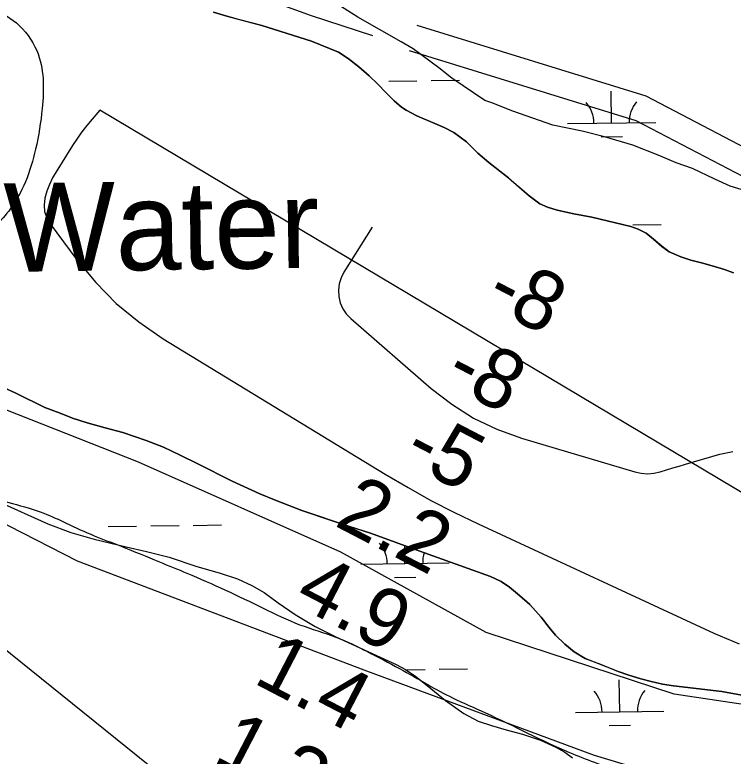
# Model space of a CAD drawing. Extents: x 3767014 to 3805179, y 361544 to 387384.
# Drawn here: x 3788416 to 3789228, y 378195 to 379033 of the extents above; entities that cross this region are included whole.
import ezdxf

# ---------------------------------------------------------------- set-up
doc = ezdxf.new("R2010")
doc.units = 0
for name, color, linetype in [('V-RIVR-EDGE', 7, 'Continuous'), ('V-RIVR-IDEN', 7, 'Continuous'), ('V-RIVR-RANG', 7, 'Continuous'), ('V-ROAD-CNTR', 7, 'Continuous'), ('V-SITE-VEGE', 7, 'Continuous'), ('V-TOPO-DPTH', 7, 'Continuous'), ('V-TOPO-MINR', 7, 'Continuous'), ('V-TOPO-SHOR', 7, 'Continuous'), ('V-TOPO-WATR', 7, 'Continuous'), ('V-WETL-SWMP', 7, 'Continuous')]:
    doc.layers.add(name, color=color, linetype=linetype)

msp = doc.modelspace()

# ---------------------------------------------------------------- linework, layer by layer
at = {"layer": 'V-RIVR-EDGE'}
msp.add_spline([(3788386.899, 379042.41), (3788417.904, 379023.435), (3788440.887, 378992.179), (3788448.043, 378960.51), (3788447.055, 378926.601), (3788439.707, 378880.951), (3788409.24, 378810.941), (3788372.521, 378773.051), (3788350.301, 378746.88), (3788331.714, 378727.484), (3788310.448, 378721.658), (3788272.476, 378725.369), (3788242.231, 378745.339), (3788209.71, 378759.436), (3788168.127, 378765.869), (3788122.896, 378759.651), (3788118.818, 378756.044), (3788116.991, 378748.814), (3788142.224, 378713.031), (3788167.911, 378678.151), (3788193.135, 378639.203), (3788209.812, 378617.91), (3788232.374, 378599.316), (3788284.708, 378552.162), (3788334.36, 378517.675), (3788381.771, 378490.881), (3788413.396, 378480.403), (3788449.09, 378469.463), (3788474.382, 378458.096), (3788505.999, 378444.001), (3788536.264, 378432.17), (3788579.627, 378414.429), (3788610.795, 378401.691), (3788697.059, 378362.14), (3788738.16, 378343.5), (3788779.271, 378329.381), (3788814.951, 378313.015), (3788851.077, 378293.935), (3788883.135, 378275.77), (3788911.132, 378260.779), (3788948.168, 378243.958), (3789043.462, 378198.958), (3789099.476, 378177.116), (3789152.324, 378155.282), (3789195.7, 378142.514), (3789220.104, 378137.48), (3789256.703, 378126.99), (3789292.381, 378109.72), (3789305.019, 378100.645), (3789319.901, 378084.783), (3789319.875, 378074.383), (3789316.665, 378056.305), (3789313.453, 378037.322), (3789312.506, 378020.143), (3789312.015, 378004.318), (3789311.527, 377989.85), (3789315.565, 377977.18), (3789323.24, 377972.187), (3789333.182, 377969.902), (3789357.132, 377964.417), (3789378.809, 377953.511), (3789403.636, 377936.72), (3789414.453, 377922.676), (3789418.024, 377903.677), (3789422.976, 377895.074), (3789436.051, 377879.668), (3789465.842, 377858.795), (3789492.94, 377846.067), (3789521.406, 377838.31), (3789551.227, 377829.646), (3789556.183, 377822.399), (3789554.793, 377808.837), (3789556.572, 377796.625), (3789562.875, 377785.757), (3789574.163, 377779.399), (3789589.52, 377772.579), (3789629.254, 377749.873), (3789659.506, 377732.616), (3789679.346, 377710.411), (3789704.616, 377690.001), (3789743.898, 377667.296), (3789778.225, 377652.29), (3789817.076, 377638.177), (3789856.394, 377630.393), (3789894.372, 377628.943), (3789923.318, 377632.036), (3789940.496, 377630.637), (3789978.452, 377620.144), (3790020.916, 377604.665), (3790063.38, 377588.735), (3790119.844, 377565.987), (3790170.428, 377542.802), (3790207.46, 377524.624), (3790239.091, 377516.407), (3790272.094, 377514.517), (3790305.101, 377514.435), (3790324.545, 377514.839), (3790349.4, 377509.352), (3790365.658, 377501.173), (3790373.774, 377492.11), (3790385.042, 377477.613), (3790401.749, 377468.076), (3790433.359, 377451.72), (3790441.459, 377435.875), (3790452.243, 377408.266), (3790459.895, 377394.23), (3790472.083, 377386.061), (3790487.003, 377385.572), (3790498.311, 377387.353), (3790504.201, 377392.312), (3790520.964, 377405.383), (3790533.189, 377412.135), (3790549.469, 377413), (3790572.974, 377410.228), (3790584.283, 377412.461), (3790599.67, 377417.849), (3790607.809, 377417.829), (3790615.944, 377416.452), (3790628.576, 377404.665), (3790642.983, 377379.761), (3790657.835, 377351.69), (3790662.758, 377331.331), (3790670.426, 377323.625), (3790683.074, 377318.62), (3790699.796, 377315.414), (3790710.185, 377310.866), (3790722.363, 377298.628), (3790739.518, 377287.734), (3790749.912, 377285.447), (3790762.542, 377273.208)], degree=3, dxfattribs=at)
at = {"layer": 'V-ROAD-CNTR'}
for points in [[(3788821.014, 379008.876), (3788751.51, 379031.593), (3788684.951, 379056.063)], [(3789313.213, 378829.644), (3789274.84, 378865.094), (3789130.087, 378940.529), (3788871.216, 379020.613)], [(3789303.453, 378797.819), (3789257.424, 378840.34), (3789118.629, 378912.671), (3788862.35, 378991.953)]]:
    msp.add_lwpolyline(points, dxfattribs=at)
at = {"layer": 'V-SITE-VEGE'}
for p, q in [((3788804.02, 379029.855), (3788781.445, 379044.445)), ((3788853.151, 379002.006), (3788804.02, 379029.855)), ((3788866.43, 378994.05), (3788853.151, 379002.006)), ((3788895.645, 378972.826), (3788866.43, 378994.05)), ((3788910.254, 378960.889), (3788895.645, 378972.826)), ((3788947.435, 378935.688), (3788910.254, 378960.889)), ((3788955.402, 378933.038), (3788947.435, 378935.688)), ((3788979.302, 378923.758), (3788955.402, 378933.038)), ((3789024.444, 378907.854), (3788979.302, 378923.758)), ((3789057.632, 378901.237), (3789024.444, 378907.854)), ((3789082.859, 378894.611), (3789057.632, 378901.237)), ((3789114.722, 378885.338), (3789082.859, 378894.611)), ((3789145.26, 378873.408), (3789114.722, 378885.338)), ((3789163.847, 378865.454), (3789145.26, 378873.408)), ((3789182.437, 378858.827), (3789163.847, 378865.454)), ((3789207.664, 378846.895), (3789182.437, 378858.827)), ((3789224.925, 378838.938), (3789207.664, 378846.895)), ((3789242.185, 378833.636), (3789224.925, 378838.938))]:
    msp.add_line(p, q, dxfattribs=at)
at = {"layer": 'V-TOPO-DPTH'}
for points in [[(3788512.33, 378925), (3788501.405, 378912.117), (3788496.087, 378905.569), (3788490.963, 378898.88), (3788486.128, 378891.979), (3788481.486, 378884.936), (3788462.886, 378855.362), (3788458.868, 378848.242), (3788455.323, 378840.919), (3788452.488, 378833.293), (3788450.127, 378825.465), (3788449.288, 378817.715), (3788449.763, 378810.227), (3788452.207, 378803.134), (3788455.965, 378796.304), (3788486.309, 378755.593), (3788507.718, 378730.086), (3788530.832, 378706.45), (3788556.503, 378685.62), (3788583.88, 378666.661), (3788835.018, 378513.394), (3788860.693, 378498.32), (3788886.687, 378483.844), (3788913.161, 378470.264), (3788939.954, 378457.282), (3789206.349, 378333.775), (3789235.262, 378321.945)], [(3789492.775, 378341.046), (3788512.33, 378925)], [(3788683.81, 378091.04), (3788054.807, 378597.741)]]:
    msp.add_lwpolyline(points, dxfattribs=at)
at = {"layer": 'V-TOPO-MINR'}
for points in [[(3788820.25, 378792.5), (3788788.211, 378742.01), (3788784.988, 378735.443), (3788782.762, 378728.664), (3788782.033, 378721.567), (3788782.301, 378714.256), (3788784.144, 378707.176), (3788786.881, 378700.584), (3788790.956, 378694.725), (3788795.924, 378689.355), (3788886.887, 378610.309), (3788910.281, 378592.491), (3788934.875, 378576.854), (3788961.265, 378564.49), (3788988.855, 378554.309), (3789117.337, 378516.103), (3789124.477, 378514.664), (3789131.612, 378514.074), (3789138.739, 378514.758), (3789145.86, 378516.292), (3789152.983, 378518.49), (3789160.114, 378520.66), (3789167.258, 378522.787), (3789174.41, 378524.887), (3789213.434, 378536.216), (3789227.861, 378539.221)], [(3790043.148, 378083.131), (3789922.102, 378167.344), (3789794.615, 378231.482), (3789651.041, 378242.474), (3789512.759, 378242.816), (3789401.069, 378243.092), (3789305.336, 378243.329), (3789161.788, 378264.958), (3788949.217, 378334.625), (3788784.566, 378425.448), (3788556.119, 378527.066), (3788189.495, 378671.574)], [(3788162.678, 378581.224), (3788486.702, 378415.547), (3788810.83, 378292.419), (3789071.202, 378196.041), (3789267.843, 378137.05), (3789437.852, 378062.17), (3789581.282, 377992.674), (3789676.937, 377960.526), (3789746.064, 377955.036), (3789815.205, 377954.865), (3789873.722, 377960.039), (3789916.323, 377981.208), (3789983.968, 377973.118)]]:
    msp.add_lwpolyline(points, dxfattribs=at)
at = {"layer": 'V-TOPO-SHOR'}
for points in [[(3789228.832, 378741.149), (3789218.514, 378744.753), (3789204.584, 378748.872), (3789192.458, 378752.218), (3789180.592, 378755.306), (3789168.984, 378759.171), (3789156.083, 378764.838), (3789147.826, 378771.023), (3789138.278, 378779.27), (3789130.02, 378785.973), (3789120.991, 378790.352), (3789112.477, 378793.442), (3789068.623, 378803.993), (3789048.244, 378807.594), (3789029.412, 378811.968), (3789018.578, 378815.315), (3789009.807, 378818.921), (3788997.679, 378827.943), (3788984.516, 378839.283), (3788974.194, 378848.306), (3788964.646, 378855.779), (3788952.26, 378865.575), (3788939.618, 378876.4), (3788926.713, 378889.291), (3788912.521, 378899.598), (3788901.685, 378905.267), (3788891.107, 378909.906), (3788879.239, 378914.798), (3788870.725, 378918.405), (3788858.599, 378924.846), (3788853.44, 378928.454), (3788845.18, 378935.414), (3788836.149, 378944.437), (3788826.341, 378954.491), (3788816.793, 378963.77), (3788805.181, 378973.824), (3788793.053, 378983.101), (3788781.957, 378990.576), (3788751.515, 379002.682), (3788708.689, 379016.328), (3788695.533, 379020.449), (3788683.925, 379023.537), (3788670.511, 379027.139), (3788655.806, 379031.002), (3788640.843, 379035.637)], [(3788356.571, 378632.846), (3788417.2, 378605.024), (3788449.966, 378588.794), (3788467.251, 378582.355), (3788481.181, 378576.946), (3788497.95, 378571.537), (3788518.33, 378565.875), (3788538.451, 378560.47), (3788564.508, 378551.715), (3788584.374, 378543.988), (3788603.207, 378534.97), (3788623.073, 378525.181), (3788662.032, 378505.6), (3788693.25, 378491.43), (3788711.567, 378483.703), (3788725.239, 378478.552), (3788740.718, 378472.627), (3788774.256, 378461.297), (3788794.636, 378454.345), (3788818.112, 378446.878), (3788874.094, 378426.533), (3788954.068, 378397.947), (3788966.195, 378392.278), (3788975.484, 378385.835), (3788986.839, 378376.297), (3788998.451, 378366.246), (3789011.097, 378351.807), (3789020.391, 378340.463), (3789027.358, 378331.698), (3789037.94, 378321.386), (3789048.518, 378312.881), (3789061.162, 378305.41), (3789078.19, 378298.713), (3789098.313, 378290.728), (3789110.437, 378286.607), (3789124.11, 378282.231), (3789135.72, 378279.14), (3789148.358, 378276.312), (3789160.998, 378274.254), (3789215.684, 378267.837), (3789242.255, 378262.951)]]:
    msp.add_lwpolyline(points, dxfattribs=at)
at = {"layer": 'V-TOPO-WATR'}
for points in [[(3788512.33, 378925), (3788501.405, 378912.117), (3788496.087, 378905.569), (3788490.963, 378898.88), (3788486.128, 378891.979), (3788481.486, 378884.936), (3788462.886, 378855.362), (3788458.868, 378848.242), (3788455.323, 378840.919), (3788452.488, 378833.293), (3788450.127, 378825.465), (3788449.288, 378817.715), (3788449.763, 378810.227), (3788452.207, 378803.134), (3788455.965, 378796.304), (3788486.309, 378755.593), (3788507.718, 378730.086), (3788530.832, 378706.45), (3788556.503, 378685.62), (3788583.88, 378666.661), (3788835.018, 378513.394), (3788860.693, 378498.32), (3788886.687, 378483.844), (3788913.161, 378470.264), (3788939.954, 378457.282), (3789206.349, 378333.775), (3789235.262, 378321.945)], [(3788683.81, 378091.04), (3788054.807, 378597.741)]]:
    msp.add_lwpolyline(points, dxfattribs=at)
at = {"layer": 'V-WETL-SWMP'}
for p, q in [((3788640.843, 379035.635), (3788655.805, 379031)), ((3788655.805, 379031), (3788695.533, 379020.447)), ((3788695.533, 379020.447), (3788751.514, 379002.681)), ((3788751.514, 379002.681), (3788781.956, 378990.575)), ((3788781.956, 378990.575), (3788793.051, 378983.101)), ((3788793.051, 378983.101), (3788805.179, 378973.823)), ((3788805.179, 378973.823), (3788816.792, 378963.77)), ((3788816.792, 378963.77), (3788826.34, 378954.49)), ((3788838.867, 378957.66), (3788870.864, 378958.105)), ((3788886.862, 378958.327), (3788918.859, 378958.771)), ((3788826.34, 378954.49), (3788836.147, 378944.436)), ((3788836.147, 378944.436), (3788845.18, 378935.413)), ((3789090.864, 378910.414), (3789090.364, 378946.41)), ((3788845.18, 378935.413), (3788853.438, 378928.454)), ((3788853.438, 378928.454), (3788858.598, 378924.845)), ((3788858.598, 378924.845), (3788870.725, 378918.404)), ((3788870.725, 378918.404), (3788891.106, 378909.904)), ((3788891.106, 378909.904), (3788901.684, 378905.267)), ((3789040.868, 378909.719), (3789140.859, 378911.108)), ((3788901.684, 378905.267), (3788912.52, 378899.598)), ((3788912.52, 378899.598), (3788926.712, 378889.289)), ((3789079.079, 378894.818), (3789103.077, 378895.151)), ((3788926.712, 378889.289), (3788939.616, 378876.399)), ((3788939.616, 378876.399), (3788952.26, 378865.573)), ((3788952.26, 378865.573), (3788974.194, 378848.304)), ((3788974.194, 378848.304), (3788997.677, 378827.941)), ((3788997.677, 378827.941), (3789009.805, 378818.92)), ((3789009.805, 378818.92), (3789018.577, 378815.314)), ((3789018.577, 378815.314), (3789029.412, 378811.967)), ((3789029.412, 378811.967), (3789048.243, 378807.592)), ((3789048.243, 378807.592), (3789068.622, 378803.993)), ((3789068.622, 378803.993), (3789112.476, 378793.442)), ((3789112.476, 378793.442), (3789120.989, 378790.351)), ((3789115.057, 378795.307), (3789147.054, 378795.751)), ((3789120.989, 378790.351), (3789130.019, 378785.972)), ((3789130.019, 378785.972), (3789138.277, 378779.27)), ((3789138.277, 378779.27), (3789147.825, 378771.022)), ((3789147.825, 378771.022), (3789156.082, 378764.836)), ((3789156.082, 378764.836), (3789168.982, 378759.169)), ((3789168.982, 378759.169), (3789180.591, 378755.306)), ((3789180.591, 378755.306), (3789192.457, 378752.217)), ((3789192.457, 378752.217), (3789204.582, 378748.871)), ((3789204.582, 378748.871), (3789218.513, 378744.752)), ((3789218.513, 378744.752), (3789228.832, 378741.147)), ((3788417.199, 378605.024), (3788331.802, 378644.182)), ((3788449.966, 378588.793), (3788417.199, 378605.024)), ((3788467.251, 378582.354), (3788449.966, 378588.793)), ((3788481.182, 378576.945), (3788467.251, 378582.354)), ((3788497.95, 378571.538), (3788481.182, 378576.945)), ((3788518.33, 378565.875), (3788497.95, 378571.538)), ((3788538.452, 378560.469), (3788518.33, 378565.875)), ((3788564.508, 378551.714), (3788538.452, 378560.469)), ((3788584.373, 378543.987), (3788564.508, 378551.714)), ((3788603.207, 378534.97), (3788584.373, 378543.987)), ((3788623.073, 378525.18), (3788603.207, 378534.97)), ((3788662.031, 378505.599), (3788623.073, 378525.18)), ((3788333.114, 378511.006), (3788453.541, 378457.592)), ((3788693.249, 378491.43), (3788662.031, 378505.599)), ((3788711.566, 378483.702), (3788693.249, 378491.43)), ((3788740.719, 378472.627), (3788711.566, 378483.702)), ((3788794.636, 378454.344), (3788740.719, 378472.627)), ((3788453.541, 378457.592), (3788479.383, 378447.53)), ((3788569.823, 378455.026), (3788601.82, 378455.47)), ((3788617.818, 378455.692), (3788649.815, 378456.137)), ((3788479.383, 378447.53), (3788505.998, 378440.311)), ((3788521.828, 378454.359), (3788553.824, 378454.804)), ((3788818.111, 378446.877), (3788794.636, 378454.344)), ((3788505.998, 378440.311), (3788541.915, 378431.288)), ((3788874.094, 378426.531), (3788818.111, 378446.877)), ((3788541.915, 378431.288), (3788564.912, 378426.134)), ((3788857.284, 378412.584), (3788857.004, 378432.742)), ((3788564.912, 378426.134), (3788590.752, 378419.689)), ((3788954.068, 378397.945), (3788874.094, 378426.531)), ((3788590.752, 378419.689), (3788621.761, 378409.372)), ((3788621.761, 378409.372), (3788647.343, 378401.894)), ((3788807.289, 378411.89), (3788907.279, 378413.279)), ((3788647.343, 378401.894), (3788667.758, 378395.188)), ((3788845.5, 378396.988), (3788869.497, 378397.322)), ((3788966.194, 378392.277), (3788954.068, 378397.945)), ((3788667.758, 378395.188), (3788684.297, 378387.704)), ((3788975.483, 378385.834), (3788966.194, 378392.277)), ((3788684.297, 378387.704), (3788697.995, 378379.703)), ((3788986.838, 378376.297), (3788975.483, 378385.834)), ((3788697.995, 378379.703), (3788714.019, 378368.344)), ((3788998.45, 378366.244), (3788986.838, 378376.297)), ((3788714.019, 378368.344), (3788733.145, 378355.178)), ((3789011.097, 378351.807), (3788998.45, 378366.244)), ((3788733.145, 378355.178), (3788755.889, 378341.497)), ((3789020.389, 378340.463), (3789011.097, 378351.807)), ((3788755.889, 378341.497), (3788779.148, 378329.626)), ((3789027.358, 378331.698), (3789020.389, 378340.463)), ((3788779.148, 378329.626), (3788847.373, 378298.402)), ((3789037.939, 378321.386), (3789027.358, 378331.698)), ((3789048.518, 378312.881), (3789037.939, 378321.386)), ((3789061.161, 378305.408), (3789048.518, 378312.881)), ((3789098.312, 378290.726), (3789061.161, 378305.408)), ((3788847.373, 378298.402), (3788857.969, 378292.982)), ((3788857.969, 378292.982), (3788869.6, 378284.979)), ((3788858.639, 378292.521), (3788880.106, 378292.819)), ((3788896.104, 378293.041), (3788928.101, 378293.486)), ((3789110.437, 378286.606), (3789098.312, 378290.726)), ((3788869.6, 378284.979), (3788882.523, 378274.652)), ((3789100.105, 378245.128), (3789099.605, 378281.125)), ((3789124.109, 378282.229), (3789110.437, 378286.606)), ((3789135.718, 378279.14), (3789124.109, 378282.229)), ((3788882.523, 378274.652), (3788903.202, 378257.87)), ((3789148.358, 378276.31), (3789135.718, 378279.14)), ((3789160.998, 378274.253), (3789148.358, 378276.31)), ((3789215.683, 378267.836), (3789160.998, 378274.253)), ((3789242.253, 378262.95), (3789215.683, 378267.836)), ((3788903.202, 378257.87), (3788923.879, 378243.155)), ((3788923.879, 378243.155), (3788940.161, 378234.38)), ((3789050.11, 378244.434), (3789150.101, 378245.823)), ((3788940.161, 378234.38), (3788955.148, 378229.738)), ((3788955.148, 378229.738), (3788971.686, 378224.838)), ((3789088.321, 378229.532), (3789112.319, 378229.865)), ((3788971.686, 378224.838), (3788990.033, 378219.681)), ((3788990.033, 378219.681), (3789010.447, 378212.975)), ((3789010.447, 378212.975), (3789028.02, 378205.234)), ((3789028.02, 378205.234), (3789037.841, 378199.555)), ((3789037.841, 378199.555), (3789046.629, 378192.843))]:
    msp.add_line(p, q, dxfattribs=at)
for centre, start, end in [((3789035.619, 378910.121), 0.024037, 41.567696), ((3789146.095, 378911.656), 140.024034, 181.567693), ((3788802.04, 378412.292), 0.024037, 41.567696), ((3788912.515, 378413.827), 161.905048, 181.567693), ((3789044.861, 378244.836), 0.024037, 41.567696), ((3789155.336, 378246.37), 140.024034, 181.567693)]:
    msp.add_arc(centre, 35.246, start, end, dxfattribs=at)

# ---------------------------------------------------------------- texts
at = {"layer": 'V-RIVR-IDEN'}
msp.add_text('Water', height=100, rotation=0.782153, dxfattribs=at).set_placement((3788404.339, 378742.057))
at = {"layer": 'V-RIVR-RANG'}
for s, p in [('-8', (3788945.316, 378706.255)), ('-8', (3788899.431, 378617.403)), ('-5', (3788852.61, 378529.038)), ('2.2', (3788776.061, 378456.116)), ('4.9', (3788729.943, 378367.387)), ('1.4', (3788684.292, 378278.413)), ('1.3', (3788638.408, 378189.561))]:
    msp.add_text(s, height=67, rotation=332.548326, dxfattribs=at).set_placement(p)

doc.saveas('drawing.dxf')
